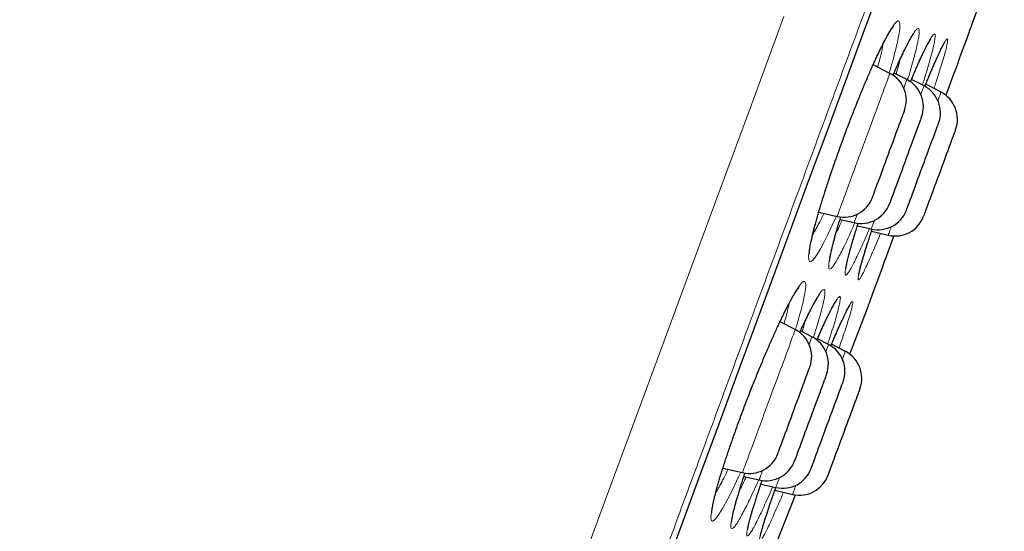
# Model space of a CAD drawing. Header units: millimetres. Extents: x 8 to 976, y 12 to 967.
# Tile 345 of 351: x 700.46 to 716.72, y 805.98 to 814.44. Entities that reach past the tile are written whole.
import ezdxf

# ---------------------------------------------------------------- set-up
doc = ezdxf.new("R2010")
doc.units = ezdxf.units.MM

msp = doc.modelspace()

# ---------------------------------------------------------------- linework, layer by layer
at = {"color": 7, "linetype": 'Continuous', "lineweight": 30}
for p, q in [((716.189, 814.35), (716.474, 815.146)), ((714.834, 813.55), (714.557, 813.693)), ((715.115, 813.447), (714.903, 813.556)), ((715.397, 813.343), (715.19, 813.449)), ((715.678, 813.239), (715.425, 813.369)), ((713.658, 811.258), (713.962, 811.186)), ((714.01, 811.137), (714.243, 811.083)), ((714.298, 811.032), (714.525, 810.979)), ((714.529, 810.94), (714.806, 810.875)), ((714.172, 808.908), (714.472, 809.698)), ((713.271, 809.315), (713.019, 809.445)), ((713.546, 809.194), (713.357, 809.292)), ((713.82, 809.069), (713.637, 809.164)), ((714.098, 808.955), (713.869, 809.073)), ((712.076, 807.027), (712.399, 806.951)), ((712.423, 806.889), (712.674, 806.83)), ((712.704, 806.762), (712.948, 806.705)), ((712.933, 806.66), (713.226, 806.591))]:
    msp.add_line(p, q, dxfattribs=at)
at = {"color": 252, "linetype": 'Continuous', "lineweight": 0, "flags": 128}
for points in [[(711.13, 805.37), (711.421, 806.16), (711.714, 806.954), (712.009, 807.752), (712.304, 808.553), (712.601, 809.358), (712.899, 810.164), (713.197, 810.972), (713.495, 811.781), (713.794, 812.591), (714.093, 813.401), (714.391, 814.21), (714.689, 815.018)], [(705.201, 793.124), (705.631, 794.287), (706.073, 795.487), (706.52, 796.698), (706.978, 797.94), (707.447, 799.21), (707.925, 800.506), (708.42, 801.85), (708.924, 803.215), (709.435, 804.599), (709.951, 806), (710.473, 807.414), (710.989, 808.814), (711.509, 810.221), (712.03, 811.634), (712.552, 813.049), (713.083, 814.49)], [(715.759, 813.187), (715.789, 813.268), (715.828, 813.371), (715.864, 813.471), (715.9, 813.567), (715.933, 813.658), (715.965, 813.745), (715.995, 813.826), (716.024, 813.903), (716.05, 813.973), (716.074, 814.039), (716.096, 814.098), (716.115, 814.152), (716.133, 814.199), (716.148, 814.24), (716.161, 814.275), (716.171, 814.303), (716.179, 814.325), (716.185, 814.34), (716.188, 814.349), (716.189, 814.35)], [(713.949, 811.189), (713.881, 811.039), (713.809, 810.888), (713.748, 810.765), (713.691, 810.66), (713.637, 810.567), (713.59, 810.498), (713.552, 810.453), (713.523, 810.434), (713.503, 810.44), (713.492, 810.471), (713.491, 810.527), (713.499, 810.608), (713.517, 810.711), (713.544, 810.835), (713.58, 810.981), (713.624, 811.143), (713.676, 811.323), (713.736, 811.516), (713.801, 811.721), (713.873, 811.934), (713.949, 812.154), (714.028, 812.377), (714.111, 812.6), (714.195, 812.822), (714.28, 813.038), (714.364, 813.246), (714.446, 813.444), (714.526, 813.629), (714.587, 813.763), (714.644, 813.887), (714.699, 814), (714.75, 814.101), (714.75, 814.101)], [(714.398, 812.368), (714.431, 812.458), (714.463, 812.547), (714.496, 812.635), (714.528, 812.721), (714.559, 812.805), (714.589, 812.887), (714.618, 812.966), (714.646, 813.041), (714.672, 813.113), (714.697, 813.18), (714.72, 813.243), (714.741, 813.301), (714.761, 813.353), (714.778, 813.399), (714.793, 813.44), (714.806, 813.475), (714.816, 813.503), (714.824, 813.525), (714.83, 813.54), (714.833, 813.549), (714.834, 813.55)], [(715.115, 813.447), (715.115, 813.446), (715.113, 813.441), (715.109, 813.43), (715.102, 813.411), (715.093, 813.386), (715.081, 813.355), (715.067, 813.317), (715.063, 813.306)], [(715.345, 813.202), (715.356, 813.233), (715.369, 813.267), (715.379, 813.296), (715.387, 813.317), (715.393, 813.332), (715.396, 813.341), (715.397, 813.343)], [(715.678, 813.239), (715.678, 813.239), (715.676, 813.234), (715.672, 813.222), (715.665, 813.203), (715.656, 813.178), (715.644, 813.147), (715.63, 813.109), (715.626, 813.098)], [(713.962, 811.186), (713.962, 811.188), (713.965, 811.197), (713.971, 811.212), (713.979, 811.234), (713.989, 811.262), (714.002, 811.297), (714.017, 811.337), (714.035, 811.384), (714.054, 811.436), (714.075, 811.494), (714.098, 811.557), (714.123, 811.624), (714.149, 811.696), (714.177, 811.771), (714.206, 811.85), (714.237, 811.932), (714.268, 812.016), (714.299, 812.102), (714.332, 812.19), (714.365, 812.279), (714.398, 812.368)], [(714.295, 811.224), (714.291, 811.212), (714.277, 811.175), (714.265, 811.143), (714.256, 811.118), (714.249, 811.1), (714.245, 811.088), (714.243, 811.083), (714.243, 811.083)], [(714.525, 810.979), (714.525, 810.981), (714.528, 810.989), (714.534, 811.004), (714.542, 811.026), (714.552, 811.054), (714.565, 811.089), (714.577, 811.12)], [(714.858, 811.016), (714.854, 811.005), (714.84, 810.967), (714.828, 810.936), (714.819, 810.91), (714.812, 810.892), (714.808, 810.88), (714.806, 810.875), (714.806, 810.875)], [(714.472, 809.698), (714.473, 809.7), (714.476, 809.708), (714.482, 809.723), (714.49, 809.745), (714.5, 809.773), (714.513, 809.808), (714.528, 809.849), (714.546, 809.897), (714.566, 809.95), (714.587, 810.01), (714.612, 810.075), (714.638, 810.146), (714.666, 810.222), (714.696, 810.304), (714.728, 810.39), (714.762, 810.482), (714.797, 810.577), (714.834, 810.677), (714.872, 810.781), (714.902, 810.862)], [(712.369, 806.958), (712.339, 806.891), (712.261, 806.726), (712.188, 806.578), (712.126, 806.459), (712.069, 806.358), (712.015, 806.27), (711.969, 806.205), (711.932, 806.165), (711.904, 806.151), (711.886, 806.161), (711.877, 806.196), (711.879, 806.256), (711.891, 806.34), (711.912, 806.447), (711.943, 806.574), (711.982, 806.722), (712.031, 806.887), (712.087, 807.068), (712.151, 807.262), (712.221, 807.468), (712.296, 807.681), (712.377, 807.9), (712.46, 808.122), (712.546, 808.343), (712.634, 808.563), (712.722, 808.777), (712.809, 808.982), (712.894, 809.177), (712.976, 809.358), (713.038, 809.49), (713.097, 809.611), (713.153, 809.721), (713.204, 809.819), (713.204, 809.819)], [(712.759, 807.927), (712.792, 808.016), (712.825, 808.105), (712.858, 808.195), (712.891, 808.284), (712.923, 808.372), (712.955, 808.459), (712.987, 808.544), (713.017, 808.627), (713.047, 808.706), (713.075, 808.783), (713.102, 808.856), (713.127, 808.924), (713.151, 808.988), (713.173, 809.048), (713.193, 809.102), (713.21, 809.15), (713.226, 809.193), (713.24, 809.229), (713.251, 809.259), (713.26, 809.283), (713.266, 809.3), (713.27, 809.311), (713.271, 809.315), (713.271, 809.315)], [(713.776, 808.949), (713.787, 808.978), (713.798, 809.01), (713.807, 809.034), (713.814, 809.053), (713.818, 809.064), (713.82, 809.069), (713.82, 809.069)], [(714.098, 808.955), (714.097, 808.953), (714.094, 808.943), (714.088, 808.928), (714.079, 808.905), (714.069, 808.876), (714.056, 808.841), (714.05, 808.824)], [(712.399, 806.951), (712.399, 806.951), (712.402, 806.958), (712.406, 806.971), (712.414, 806.991), (712.423, 807.017), (712.436, 807.05), (712.45, 807.088), (712.466, 807.133), (712.485, 807.184), (712.506, 807.24), (712.528, 807.301), (712.553, 807.367), (712.579, 807.437), (712.606, 807.512), (712.635, 807.59), (712.665, 807.671), (712.695, 807.754), (712.727, 807.84), (712.759, 807.927)], [(712.732, 806.988), (712.726, 806.97), (712.711, 806.931), (712.699, 806.898), (712.689, 806.871), (712.682, 806.851), (712.677, 806.838), (712.675, 806.831), (712.674, 806.83)], [(712.948, 806.705), (712.948, 806.705), (712.95, 806.711), (712.955, 806.723), (712.961, 806.742), (712.971, 806.767), (712.982, 806.799), (712.997, 806.837), (713.008, 806.867)], [(713.281, 806.742), (713.28, 806.737), (713.265, 806.697), (713.252, 806.663), (713.242, 806.636), (713.234, 806.615), (713.229, 806.6), (713.226, 806.592), (713.226, 806.591)]]:
    msp.add_lwpolyline(points, dxfattribs=at)
at = {"color": 7, "linetype": 'Continuous', "lineweight": 30, "flags": 128}
for points in [[(711.133, 805.374), (711.424, 806.163), (711.717, 806.957), (712.011, 807.755), (712.306, 808.556), (712.603, 809.359), (712.9, 810.165), (713.198, 810.973), (713.496, 811.782), (713.795, 812.591), (714.094, 813.4), (714.392, 814.209), (714.69, 815.016)], [(715.759, 813.187), (715.772, 813.222), (715.811, 813.328), (715.849, 813.43), (715.885, 813.528), (715.92, 813.621), (715.953, 813.71), (715.984, 813.794), (716.013, 813.873), (716.04, 813.946), (716.065, 814.014), (716.088, 814.076), (716.108, 814.132), (716.126, 814.182), (716.142, 814.225), (716.156, 814.262), (716.167, 814.292), (716.176, 814.316), (716.182, 814.333), (716.186, 814.343), (716.187, 814.347)], [(714.81, 812.216), (714.835, 812.286), (714.86, 812.354), (714.885, 812.421), (714.909, 812.487), (714.932, 812.549), (714.954, 812.609), (714.975, 812.665), (714.994, 812.717), (715.012, 812.764), (715.027, 812.806), (715.041, 812.843), (715.052, 812.873), (715.061, 812.898), (715.068, 812.916), (715.072, 812.928), (715.074, 812.933), (715.074, 812.933)], [(715.355, 812.829), (715.355, 812.827), (715.352, 812.819), (715.346, 812.804), (715.338, 812.783), (715.328, 812.755), (715.316, 812.721), (715.301, 812.682), (715.285, 812.637), (715.266, 812.588), (715.246, 812.534), (715.225, 812.476), (715.202, 812.415), (715.179, 812.35), (715.154, 812.284), (715.129, 812.216), (715.104, 812.147), (715.078, 812.078), (715.053, 812.009), (715.028, 811.941), (715.003, 811.875), (714.98, 811.811), (714.957, 811.749), (714.936, 811.692), (714.916, 811.638), (714.898, 811.588), (714.881, 811.543), (714.867, 811.504), (714.854, 811.47), (714.844, 811.443), (714.836, 811.421), (714.831, 811.406), (714.827, 811.398), (714.827, 811.396)], [(715.372, 812.009), (715.398, 812.078), (715.423, 812.146), (715.448, 812.214), (715.472, 812.279), (715.495, 812.342), (715.517, 812.401), (715.538, 812.457), (715.557, 812.509), (715.575, 812.556), (715.59, 812.598), (715.603, 812.635), (715.615, 812.666), (715.624, 812.69), (715.631, 812.708), (715.635, 812.72), (715.637, 812.725), (715.637, 812.725)], [(715.918, 812.621), (715.918, 812.62), (715.914, 812.611), (715.909, 812.596), (715.901, 812.575), (715.891, 812.547), (715.878, 812.514), (715.864, 812.474), (715.848, 812.43), (715.829, 812.38), (715.809, 812.326), (715.788, 812.268), (715.765, 812.207), (715.742, 812.143), (715.717, 812.076), (715.692, 812.008), (715.667, 811.94), (715.641, 811.87), (715.616, 811.801), (715.591, 811.734), (715.566, 811.667), (715.543, 811.603), (715.52, 811.542), (715.499, 811.484), (715.479, 811.43), (715.46, 811.38), (715.444, 811.336), (715.429, 811.296), (715.417, 811.263), (715.407, 811.235), (715.399, 811.214), (715.393, 811.199), (715.39, 811.19), (715.39, 811.189)], [(714.545, 811.5), (714.545, 811.5), (714.547, 811.505), (714.552, 811.517), (714.558, 811.535), (714.567, 811.56), (714.579, 811.59), (714.592, 811.627), (714.608, 811.669), (714.625, 811.716), (714.644, 811.768), (714.665, 811.824), (714.687, 811.884), (714.71, 811.946), (714.734, 812.012), (714.759, 812.079), (714.784, 812.147), (714.81, 812.216)], [(715.108, 811.292), (715.108, 811.293), (715.11, 811.298), (715.114, 811.309), (715.121, 811.327), (715.13, 811.352), (715.142, 811.383), (715.155, 811.419), (715.17, 811.461), (715.188, 811.508), (715.207, 811.56), (715.228, 811.616), (715.25, 811.676), (715.273, 811.739), (715.297, 811.804), (715.322, 811.871), (715.347, 811.94), (715.372, 812.009)], [(714.474, 809.702), (714.475, 809.705), (714.479, 809.716), (714.485, 809.733), (714.494, 809.756), (714.505, 809.787), (714.519, 809.823), (714.535, 809.867), (714.553, 809.917), (714.574, 809.972), (714.597, 810.034), (714.622, 810.102), (714.649, 810.175), (714.678, 810.254), (714.709, 810.338), (714.741, 810.427), (714.776, 810.521), (714.812, 810.619), (714.85, 810.721), (714.889, 810.827), (714.902, 810.862)], [(713.201, 807.856), (713.226, 807.925), (713.252, 807.994), (713.277, 808.063), (713.303, 808.131), (713.327, 808.198), (713.351, 808.263), (713.374, 808.325), (713.396, 808.384), (713.416, 808.44), (713.435, 808.491), (713.452, 808.537), (713.467, 808.578), (713.48, 808.613), (713.491, 808.643), (713.5, 808.666), (713.506, 808.683), (713.51, 808.693), (713.511, 808.697), (713.511, 808.697)], [(713.787, 808.577), (713.786, 808.574), (713.782, 808.564), (713.776, 808.548), (713.768, 808.526), (713.757, 808.497), (713.745, 808.463), (713.73, 808.422), (713.713, 808.377), (713.694, 808.327), (713.674, 808.272), (713.653, 808.213), (713.63, 808.152), (713.606, 808.087), (713.581, 808.021), (713.556, 807.952), (713.531, 807.883), (713.505, 807.814), (713.48, 807.745), (713.455, 807.678), (713.431, 807.612), (713.407, 807.548), (713.385, 807.487), (713.364, 807.43), (713.344, 807.377), (713.326, 807.328), (713.31, 807.284), (713.296, 807.246), (713.284, 807.213), (713.274, 807.186), (713.266, 807.166), (713.261, 807.152), (713.258, 807.145), (713.258, 807.144)], [(713.728, 807.55), (713.753, 807.617), (713.778, 807.686), (713.803, 807.755), (713.829, 807.824), (713.854, 807.893), (713.879, 807.959), (713.902, 808.024), (713.925, 808.086), (713.947, 808.144), (713.967, 808.199), (713.986, 808.25), (714.003, 808.296), (714.018, 808.336), (714.03, 808.371), (714.041, 808.4), (714.05, 808.422), (714.056, 808.439), (714.059, 808.448), (714.06, 808.452)], [(714.338, 808.338), (714.338, 808.337), (714.336, 808.331), (714.331, 808.319), (714.324, 808.3), (714.315, 808.275), (714.303, 808.244), (714.29, 808.206), (714.274, 808.164), (714.256, 808.116), (714.237, 808.064), (714.216, 808.007), (714.194, 807.947), (714.171, 807.884), (714.147, 807.819), (714.122, 807.751), (714.096, 807.683), (714.071, 807.613), (714.045, 807.544), (714.02, 807.476), (713.995, 807.409), (713.971, 807.344), (713.948, 807.281), (713.926, 807.222), (713.906, 807.167), (713.887, 807.115), (713.87, 807.069), (713.855, 807.027), (713.841, 806.991), (713.83, 806.961), (713.821, 806.937), (713.815, 806.92), (713.811, 806.909), (713.809, 806.905), (713.809, 806.905)], [(712.983, 807.264), (712.983, 807.265), (712.985, 807.271), (712.99, 807.284), (712.997, 807.304), (713.007, 807.329), (713.018, 807.361), (713.032, 807.399), (713.048, 807.442), (713.066, 807.49), (713.085, 807.543), (713.106, 807.599), (713.129, 807.66), (713.152, 807.723), (713.176, 807.789), (713.201, 807.856)], [(713.532, 807.019), (713.532, 807.02), (713.535, 807.027), (713.54, 807.04), (713.547, 807.06), (713.557, 807.087), (713.569, 807.119), (713.583, 807.157), (713.599, 807.201), (713.617, 807.249), (713.636, 807.302), (713.657, 807.36), (713.68, 807.42), (713.703, 807.484), (713.728, 807.55)], [(712.722, 805.181), (712.884, 805.59), (713.274, 806.582)]]:
    msp.add_lwpolyline(points, dxfattribs=at)
at = {"color": 7, "linetype": 'Continuous', "lineweight": 30}
for centre, start, end in [((715.718, 814.52), 339.7512, 340.2248), ((714.605, 813.106), 339.7512, 62.7512), ((714.886, 813.002), 339.7512, 62.7512), ((715.168, 812.898), 339.7512, 62.7512), ((715.449, 812.794), 339.7512, 62.7512), ((714.076, 811.673), 256.7512, 339.7512), ((714.358, 811.569), 256.7512, 339.7512), ((714.639, 811.465), 256.7512, 339.7512), ((714.921, 811.362), 256.7512, 339.7512), ((714.005, 809.875), 339.2777, 339.7512), ((713.042, 808.87), 339.7512, 62.7512), ((713.318, 808.75), 339.7512, 62.7512), ((713.591, 808.625), 339.7512, 62.7512), ((713.869, 808.511), 339.7512, 62.7512), ((712.514, 807.437), 256.7512, 339.7512), ((712.789, 807.317), 256.7512, 339.7512), ((713.063, 807.192), 256.7512, 339.7512), ((713.34, 807.078), 256.7512, 339.7512)]:
    msp.add_arc(centre, 0.5, start, end, dxfattribs=at)
at = {"color": 252, "linetype": 'Continuous', "lineweight": 0}
msp.add_arc((642.137, 835.469), 76.09, 339.69913, 339.79901, dxfattribs=at)
for points, knots in [([(700.908, 853.015), (700.905, 853.01), (700.901, 852.998), (700.866, 852.903), (700.811, 852.753), (700.732, 852.541), (700.633, 852.271), (700.512, 851.944), (700.372, 851.563), (700.211, 851.126), (700.028, 850.631), (699.824, 850.078), (699.598, 849.467), (699.353, 848.801), (699.088, 848.083), (698.806, 847.319), (698.508, 846.51), (698.194, 845.66), (697.864, 844.764), (697.516, 843.82), (697.15, 842.828), (696.766, 841.789), (696.369, 840.711), (695.957, 839.596), (695.536, 838.454), (695.105, 837.286), (694.666, 836.096), (694.217, 834.879), (693.756, 833.629), (693.284, 832.349), (692.801, 831.041), (692.312, 829.715), (691.817, 828.373), (691.32, 827.026), (690.822, 825.676), (690.325, 824.328), (689.825, 822.974), (689.322, 821.609), (688.816, 820.237), (688.307, 818.858), (687.801, 817.485), (687.297, 816.12), (686.801, 814.774), (686.312, 813.449), (685.831, 812.147), (685.358, 810.863), (684.888, 809.591), (684.425, 808.334), (683.968, 807.096), (683.521, 805.885), (683.086, 804.705), (682.665, 803.565), (682.26, 802.465), (681.87, 801.408), (681.494, 800.389), (681.13, 799.403), (680.78, 798.454), (680.444, 797.544), (680.126, 796.68), (679.825, 795.865), (679.544, 795.104), (679.284, 794.397), (679.043, 793.746), (678.822, 793.147), (678.62, 792.597), (678.436, 792.1), (678.273, 791.657), (678.131, 791.271), (678.01, 790.945), (677.912, 790.679), (677.836, 790.473), (677.782, 790.327), (677.75, 790.239), (677.743, 790.22), (677.743, 790.22), (677.743, 790.22)], [0, 0, 0, 0, 0.014, 0.028, 0.0419999, 0.0559999, 0.0699998, 0.0837499, 0.0974999, 0.1112499, 0.1249999, 0.1389999, 0.1529999, 0.1669998, 0.1809998, 0.1949997, 0.2087498, 0.2224998, 0.2362498, 0.2499999, 0.2639998, 0.2779998, 0.2919997, 0.3059997, 0.3199996, 0.3337496, 0.3474997, 0.3612497, 0.3749997, 0.3889997, 0.4029997, 0.4169997, 0.4309996, 0.4449996, 0.4587496, 0.4724996, 0.4862496, 0.4999997, 0.5139997, 0.5279995, 0.5419995, 0.5559995, 0.5699995, 0.5837495, 0.5974995, 0.6112495, 0.6249995, 0.6389995, 0.6529995, 0.6669995, 0.6809995, 0.6949994, 0.7087493, 0.7224994, 0.7362494, 0.7499994, 0.7639994, 0.7779994, 0.7919994, 0.8059993, 0.8199993, 0.8337493, 0.8474993, 0.8612494, 0.8749993, 0.8889993, 0.9029993, 0.9169993, 0.9309992, 0.9449992, 0.9587492, 0.9724992, 0.9862492, 0.9999993, 1, 1, 1, 1]), ([(725.422, 844.404), (725.42, 844.398), (725.415, 844.386), (725.38, 844.291), (725.324, 844.138), (725.245, 843.923), (725.144, 843.65), (725.022, 843.32), (724.88, 842.934), (724.717, 842.492), (724.532, 841.991), (724.325, 841.431), (724.097, 840.812), (723.849, 840.139), (723.581, 839.412), (723.295, 838.638), (722.993, 837.82), (722.676, 836.959), (722.341, 836.053), (721.989, 835.098), (721.619, 834.094), (721.231, 833.042), (720.828, 831.951), (720.412, 830.823), (719.985, 829.666), (719.549, 828.484), (719.105, 827.279), (718.65, 826.048), (718.184, 824.783), (717.706, 823.488), (717.218, 822.164), (716.722, 820.821), (716.221, 819.463), (715.718, 818.1), (715.215, 816.734), (714.711, 815.369), (714.206, 813.999), (713.696, 812.618), (713.184, 811.228), (712.669, 809.833), (712.157, 808.444), (711.647, 807.062), (711.144, 805.7), (710.649, 804.359), (710.163, 803.041), (709.684, 801.741), (709.209, 800.454), (708.74, 799.182), (708.277, 797.928), (707.825, 796.703), (707.385, 795.509), (706.959, 794.355), (706.549, 793.242), (706.154, 792.172), (705.773, 791.14), (705.405, 790.143), (705.051, 789.182), (704.711, 788.261), (704.389, 787.387), (704.084, 786.561), (703.8, 785.791), (703.536, 785.076), (703.293, 784.417), (703.069, 783.811), (702.864, 783.255), (702.679, 782.751), (702.513, 782.303), (702.369, 781.913), (702.247, 781.582), (702.148, 781.313), (702.071, 781.105), (702.017, 780.958), (701.983, 780.865), (701.979, 780.854), (701.977, 780.848)], [0, 0, 0, 0, 0.014, 0.028, 0.042, 0.056, 0.0699999, 0.08375, 0.0975, 0.11125, 0.125, 0.139, 0.153, 0.167, 0.1809999, 0.1949999, 0.2087499, 0.2225, 0.23625, 0.25, 0.264, 0.278, 0.292, 0.306, 0.3199999, 0.33375, 0.3475, 0.36125, 0.375, 0.389, 0.4029999, 0.4169999, 0.4309999, 0.4449999, 0.4587499, 0.4725, 0.48625, 0.5, 0.5139999, 0.5279999, 0.542, 0.556, 0.5699999, 0.5837499, 0.5974999, 0.61125, 0.625, 0.639, 0.653, 0.6669999, 0.6809999, 0.6949999, 0.7087499, 0.7225, 0.73625, 0.75, 0.764, 0.778, 0.7919999, 0.8059999, 0.8199999, 0.8337499, 0.8475, 0.8612499, 0.875, 0.889, 0.903, 0.9169999, 0.9309999, 0.9449999, 0.9587499, 0.9724999, 0.98625, 1, 1, 1, 1]), ([(714.75, 814.101), (714.77, 814.138), (714.809, 814.211), (714.86, 814.296), (714.904, 814.361), (714.941, 814.403), (714.97, 814.42), (714.99, 814.412), (715, 814.379), (715, 814.321), (714.991, 814.24), (714.973, 814.135), (714.945, 814.009), (714.908, 813.862), (714.867, 813.711), (714.836, 813.603), (714.822, 813.557)], [0, 0, 0, 0, 0.07023, 0.140665, 0.210896, 0.28412, 0.357577, 0.430802, 0.503964, 0.577359, 0.650524, 0.723843, 0.797397, 0.870716, 0.943754, 1, 1, 1, 1]), ([(715.085, 813.957), (715.104, 813.995), (715.142, 814.071), (715.191, 814.16), (715.234, 814.229), (715.269, 814.275), (715.295, 814.296), (715.313, 814.293), (715.32, 814.263), (715.319, 814.21), (715.308, 814.132), (715.288, 814.031), (715.258, 813.908), (715.22, 813.765), (715.176, 813.61), (715.141, 813.495), (715.125, 813.441)], [0, 0, 0, 0, 0.069924, 0.140054, 0.209978, 0.28243, 0.355114, 0.427567, 0.499944, 0.572552, 0.644932, 0.71747, 0.790239, 0.862776, 0.93505, 1, 1, 1, 1]), ([(715.351, 813.82), (715.362, 813.843), (715.383, 813.889), (715.421, 813.967), (715.463, 814.049), (715.504, 814.123), (715.537, 814.173), (715.561, 814.198), (715.576, 814.198), (715.582, 814.173), (715.579, 814.123), (715.566, 814.048), (715.543, 813.951), (715.512, 813.831), (715.472, 813.69), (715.425, 813.533), (715.388, 813.415), (715.369, 813.357)], [0, 0, 0, 0, 0.037976, 0.075956, 0.146938, 0.218146, 0.289123, 0.360193, 0.431483, 0.502546, 0.573825, 0.645329, 0.716604, 0.787766, 0.859154, 0.930311, 1, 1, 1, 1]), ([(715.562, 813.695), (715.572, 813.719), (715.594, 813.768), (715.631, 813.852), (715.673, 813.941), (715.713, 814.023), (715.746, 814.082), (715.77, 814.115), (715.784, 814.124), (715.79, 814.108), (715.785, 814.065), (715.772, 813.999), (715.75, 813.91), (715.718, 813.797), (715.678, 813.663), (715.63, 813.51), (715.59, 813.387), (715.565, 813.312), (715.561, 813.299)], [0, 0, 0, 0, 0.038057, 0.076112, 0.145879, 0.215866, 0.285627, 0.35546, 0.425512, 0.495339, 0.565372, 0.63563, 0.70566, 0.775589, 0.845742, 0.915669, 0.985564, 1, 1, 1, 1]), ([(714.633, 813.654), (714.645, 813.7), (714.671, 813.796), (714.701, 813.922), (714.719, 814.008), (714.725, 814.043), (714.725, 814.047)], [0, 0, 0, 0, 0.297107, 0.62816, 0.960293, 1, 1, 1, 1]), ([(714.884, 813.516), (714.898, 813.549), (714.932, 813.628), (714.983, 813.741), (715.036, 813.857), (715.069, 813.924), (715.085, 813.957)], [0, 0, 0, 0, 0.192919, 0.462291, 0.731657, 1, 1, 1, 1]), ([(714.937, 813.538), (714.938, 813.54), (714.954, 813.595), (714.977, 813.678), (714.995, 813.75), (715.003, 813.78)], [0, 0, 0, 0, 0.0165057, 0.5923154, 1, 1, 1, 1]), ([(715.172, 813.408), (715.189, 813.45), (715.231, 813.549), (715.291, 813.688), (715.331, 813.776), (715.351, 813.82)], [0, 0, 0, 0, 0.266513, 0.633255, 1, 1, 1, 1]), ([(715.411, 813.334), (715.419, 813.355), (715.451, 813.434), (715.502, 813.557), (715.542, 813.649), (715.562, 813.695)], [0, 0, 0, 0, 0.152608, 0.576316, 1, 1, 1, 1]), ([(713.557, 810.88), (713.56, 810.884), (713.578, 810.914), (713.617, 810.986), (713.676, 811.1), (713.718, 811.185), (713.742, 811.237), (713.742, 811.238)], [0, 0, 0, 0, 0.053203, 0.358648, 0.664097, 0.993891, 1, 1, 1, 1]), ([(714.254, 811.082), (714.234, 811.036), (714.189, 810.932), (714.126, 810.793), (714.064, 810.663), (714.008, 810.552), (713.957, 810.458), (713.913, 810.385), (713.876, 810.336), (713.849, 810.313), (713.831, 810.315), (713.823, 810.342), (713.824, 810.394), (713.834, 810.471), (713.853, 810.57), (713.882, 810.692), (713.92, 810.834), (713.966, 810.995), (714.001, 811.112), (714.021, 811.177), (714.022, 811.179)], [0, 0, 0, 0, 0.047469, 0.10717, 0.162498, 0.217827, 0.277986, 0.338334, 0.398486, 0.458367, 0.518437, 0.578314, 0.638359, 0.698594, 0.758637, 0.818457, 0.878465, 0.938284, 0.998143, 1, 1, 1, 1]), ([(713.941, 810.901), (713.957, 810.933), (713.99, 811.002), (714.028, 811.085), (714.048, 811.128)], [0, 0, 0, 0, 0.472332, 1, 1, 1, 1]), ([(714.494, 810.986), (714.48, 810.951), (714.442, 810.86), (714.383, 810.726), (714.321, 810.588), (714.264, 810.467), (714.214, 810.368), (714.172, 810.293), (714.139, 810.242), (714.114, 810.215), (714.098, 810.214), (714.092, 810.238), (714.095, 810.286), (714.108, 810.359), (714.129, 810.455), (714.16, 810.574), (714.199, 810.713), (714.247, 810.872), (714.285, 810.994), (714.308, 811.066), (714.311, 811.075)], [0, 0, 0, 0, 0.035799, 0.092302, 0.152126, 0.212143, 0.27197, 0.331778, 0.391777, 0.451587, 0.511541, 0.571685, 0.631639, 0.691544, 0.75164, 0.811546, 0.871516, 0.931674, 0.991644, 1, 1, 1, 1]), ([(714.678, 810.905), (714.672, 810.89), (714.643, 810.818), (714.593, 810.7), (714.531, 810.555), (714.475, 810.427), (714.426, 810.321), (714.385, 810.238), (714.352, 810.178), (714.327, 810.143), (714.312, 810.133), (714.306, 810.148), (714.31, 810.188), (714.323, 810.253), (714.345, 810.342), (714.376, 810.452), (714.415, 810.585), (714.463, 810.737), (714.505, 810.869), (714.534, 810.954), (714.541, 810.978)], [0, 0, 0, 0, 0.014882, 0.071829, 0.132075, 0.192515, 0.252765, 0.312994, 0.373415, 0.433644, 0.493987, 0.554522, 0.614865, 0.675206, 0.735741, 0.796082, 0.856471, 0.917054, 0.977443, 1, 1, 1, 1]), ([(713.204, 809.819), (713.224, 809.854), (713.263, 809.924), (713.314, 810.004), (713.357, 810.065), (713.393, 810.102), (713.42, 810.115), (713.438, 810.103), (713.446, 810.065), (713.443, 810.004), (713.431, 809.919), (713.409, 809.81), (713.378, 809.681), (713.337, 809.531), (713.301, 809.408), (713.277, 809.33), (713.271, 809.313)], [0, 0, 0, 0, 0.072775, 0.145763, 0.218541, 0.294595, 0.370893, 0.446949, 0.522903, 0.599101, 0.675059, 0.751139, 0.827463, 0.903543, 0.979307, 1, 1, 1, 1]), ([(713.537, 809.669), (713.556, 809.705), (713.594, 809.779), (713.642, 809.862), (713.684, 809.926), (713.718, 809.967), (713.743, 809.984), (713.758, 809.975), (713.763, 809.941), (713.759, 809.883), (713.744, 809.802), (713.72, 809.697), (713.687, 809.571), (713.645, 809.424), (713.605, 809.293), (713.577, 809.207), (713.568, 809.181)], [0, 0, 0, 0, 0.072222, 0.144655, 0.216879, 0.291915, 0.36719, 0.442226, 0.517153, 0.592319, 0.667247, 0.742308, 0.817607, 0.892667, 0.967434, 1, 1, 1, 1]), ([(713.084, 809.411), (713.089, 809.429), (713.109, 809.497), (713.135, 809.6), (713.158, 809.693), (713.165, 809.734), (713.167, 809.743)], [0, 0, 0, 0, 0.131402, 0.512051, 0.893916, 1, 1, 1, 1]), ([(713.795, 809.511), (713.805, 809.532), (713.826, 809.575), (713.863, 809.65), (713.905, 809.728), (713.946, 809.798), (713.978, 809.844), (714, 809.865), (714.013, 809.861), (714.017, 809.832), (714.01, 809.778), (713.994, 809.7), (713.969, 809.6), (713.934, 809.477), (713.89, 809.334), (713.847, 809.2), (713.816, 809.108), (713.806, 809.077)], [0, 0, 0, 0, 0.0385762, 0.0771509, 0.1506068, 0.2242911, 0.2977401, 0.3712682, 0.4450261, 0.5185475, 0.5922641, 0.6662131, 0.7399275, 0.8134916, 0.8872909, 0.9608531, 1, 1, 1, 1]), ([(714.005, 809.386), (714.016, 809.409), (714.037, 809.455), (714.074, 809.535), (714.115, 809.619), (714.154, 809.695), (714.185, 809.748), (714.206, 809.775), (714.218, 809.778), (714.221, 809.756), (714.213, 809.709), (714.196, 809.637), (714.169, 809.543), (714.133, 809.426), (714.089, 809.288), (714.042, 809.149), (714.008, 809.05), (713.993, 809.009)], [0, 0, 0, 0, 0.038943, 0.077886, 0.150317, 0.222979, 0.295405, 0.367892, 0.440606, 0.513087, 0.585757, 0.658658, 0.731326, 0.803863, 0.876633, 0.949169, 1, 1, 1, 1]), ([(713.344, 809.265), (713.355, 809.289), (713.385, 809.357), (713.433, 809.459), (713.488, 809.572), (713.52, 809.637), (713.537, 809.669)], [0, 0, 0, 0, 0.149431, 0.43331, 0.717206, 1, 1, 1, 1]), ([(713.383, 809.278), (713.391, 809.304), (713.411, 809.371), (713.427, 809.427), (713.436, 809.461)], [0, 0, 0, 0, 0.388158, 1, 1, 1, 1]), ([(713.626, 809.14), (713.638, 809.169), (713.676, 809.255), (713.733, 809.381), (713.774, 809.467), (713.795, 809.511)], [0, 0, 0, 0, 0.204729, 0.602372, 1, 1, 1, 1]), ([(713.857, 809.045), (713.864, 809.061), (713.895, 809.135), (713.946, 809.252), (713.986, 809.341), (714.005, 809.386)], [0, 0, 0, 0, 0.127833, 0.56393, 1, 1, 1, 1]), ([(711.956, 806.615), (711.969, 806.638), (712, 806.691), (712.056, 806.795), (712.111, 806.902), (712.148, 806.98), (712.161, 807.006)], [0, 0, 0, 0, 0.2296228, 0.5197788, 0.8328374, 1, 1, 1, 1]), ([(712.667, 806.832), (712.66, 806.818), (712.627, 806.742), (712.571, 806.619), (712.501, 806.472), (712.439, 806.347), (712.382, 806.239), (712.332, 806.151), (712.288, 806.082), (712.253, 806.039), (712.228, 806.021), (712.212, 806.027), (712.205, 806.059), (712.209, 806.116), (712.223, 806.196), (712.246, 806.299), (712.279, 806.424), (712.321, 806.569), (712.371, 806.732), (712.411, 806.859), (712.437, 806.935), (712.441, 806.946)], [0, 0, 0, 0, 0.013517, 0.071401, 0.129101, 0.182607, 0.236111, 0.294247, 0.352566, 0.410695, 0.468558, 0.526603, 0.584464, 0.642458, 0.700638, 0.758633, 0.816386, 0.874324, 0.932077, 0.989861, 1, 1, 1, 1]), ([(712.345, 806.645), (712.352, 806.658), (712.379, 806.711), (712.418, 806.79), (712.451, 806.861), (712.46, 806.881)], [0, 0, 0, 0, 0.2015739, 0.7749283, 1, 1, 1, 1]), ([(712.898, 806.717), (712.896, 806.711), (712.869, 806.648), (712.82, 806.538), (712.752, 806.387), (712.689, 806.253), (712.632, 806.137), (712.582, 806.042), (712.541, 805.971), (712.508, 805.924), (712.485, 805.901), (712.471, 805.904), (712.467, 805.932), (712.473, 805.984), (712.489, 806.06), (712.514, 806.16), (712.548, 806.281), (712.591, 806.422), (712.643, 806.583), (712.688, 806.718), (712.717, 806.803), (712.725, 806.825)], [0, 0, 0, 0, 0.004882, 0.059371, 0.113859, 0.17154, 0.229407, 0.28709, 0.344754, 0.402602, 0.460268, 0.518032, 0.57598, 0.633744, 0.691484, 0.749408, 0.807148, 0.864909, 0.922856, 0.980615, 1, 1, 1, 1]), ([(713.076, 806.626), (713.058, 806.583), (713.016, 806.483), (712.954, 806.341), (712.892, 806.201), (712.836, 806.079), (712.787, 805.978), (712.747, 805.9), (712.716, 805.846), (712.694, 805.817), (712.681, 805.813), (712.678, 805.834), (712.685, 805.879), (712.702, 805.949), (712.728, 806.042), (712.763, 806.157), (712.807, 806.294), (712.859, 806.449), (712.907, 806.588), (712.939, 806.678), (712.949, 806.706)], [0, 0, 0, 0, 0.043004, 0.098117, 0.156412, 0.214893, 0.273191, 0.33147, 0.389932, 0.44821, 0.50658, 0.565137, 0.623506, 0.681855, 0.740388, 0.798737, 0.857118, 0.915685, 0.974068, 1, 1, 1, 1])]:
    msp.add_open_spline(points, degree=3, knots=knots, dxfattribs=at)
at = {"color": 7, "linetype": 'Continuous', "lineweight": 30}
for points, knots in [([(713.504, 810.568), (713.504, 810.568), (713.504, 810.567), (713.503, 810.57), (713.503, 810.579), (713.504, 810.595), (713.506, 810.616), (713.51, 810.645), (713.515, 810.681), (713.523, 810.724), (713.533, 810.773), (713.545, 810.828), (713.559, 810.889), (713.575, 810.956), (713.594, 811.027), (713.614, 811.103), (713.637, 811.183), (713.661, 811.267), (713.687, 811.354), (713.714, 811.444), (713.743, 811.537), (713.774, 811.634), (713.806, 811.733), (713.841, 811.836), (713.876, 811.941), (713.913, 812.048), (713.951, 812.156), (713.989, 812.266), (714.029, 812.375), (714.069, 812.484), (714.109, 812.593), (714.149, 812.7), (714.189, 812.805), (714.23, 812.909), (714.27, 813.011), (714.31, 813.112), (714.351, 813.212), (714.391, 813.31), (714.431, 813.405), (714.471, 813.498), (714.51, 813.588), (714.548, 813.673), (714.585, 813.755), (714.62, 813.832), (714.655, 813.905), (714.687, 813.972), (714.713, 814.024), (714.733, 814.063), (714.752, 814.1), (714.775, 814.142), (714.8, 814.186), (714.822, 814.224), (714.842, 814.256), (714.859, 814.281), (714.872, 814.299), (714.88, 814.31), (714.886, 814.316), (714.887, 814.317), (714.887, 814.317)], [0, 0, 0, 0, 0.00125, 0.012649, 0.025044, 0.038856, 0.053979, 0.070255, 0.087481, 0.105458, 0.124005, 0.142971, 0.162236, 0.181703, 0.201291, 0.220941, 0.24059, 0.260194, 0.279723, 0.29912, 0.318442, 0.337989, 0.357733, 0.377645, 0.397689, 0.417826, 0.438014, 0.458204, 0.478345, 0.4984, 0.518326, 0.538101, 0.557698, 0.577104, 0.59659, 0.616245, 0.636025, 0.655914, 0.675882, 0.695904, 0.715945, 0.735958, 0.755914, 0.775771, 0.795501, 0.815067, 0.834436, 0.844169, 0.854398, 0.873304, 0.892121, 0.910771, 0.929134, 0.947038, 0.962455, 0.976768, 0.98979, 1, 1, 1, 1]), ([(714.885, 813.516), (714.897, 813.542), (714.92, 813.597), (714.955, 813.675), (714.989, 813.75), (715.021, 813.82), (715.048, 813.878), (715.069, 813.922), (715.09, 813.963), (715.112, 814.007), (715.136, 814.054), (715.159, 814.095), (715.179, 814.13), (715.196, 814.158), (715.21, 814.179), (715.219, 814.193), (715.225, 814.2), (715.228, 814.203), (715.227, 814.202), (715.227, 814.202)], [0, 0, 0, 0, 0.068967, 0.1418, 0.214225, 0.286125, 0.357384, 0.404289, 0.44174, 0.511355, 0.580763, 0.649743, 0.717901, 0.784678, 0.849258, 0.903041, 0.951877, 0.995267, 1, 1, 1, 1]), ([(715.172, 813.408), (715.183, 813.433), (715.199, 813.472), (715.221, 813.523), (715.243, 813.574), (715.27, 813.637), (715.301, 813.707), (715.331, 813.773), (715.359, 813.834), (715.386, 813.891), (715.411, 813.942), (715.433, 813.987), (715.454, 814.026), (715.472, 814.058), (715.486, 814.083), (715.497, 814.101), (715.504, 814.111), (715.508, 814.116), (715.508, 814.116), (715.508, 814.116)], [0, 0, 0, 0, 0.0640066, 0.096774, 0.133721, 0.2035699, 0.2735891, 0.343853, 0.414279, 0.4847077, 0.5549179, 0.6246496, 0.6935395, 0.7610861, 0.8265733, 0.8816476, 0.931761, 0.9760696, 1, 1, 1, 1]), ([(715.411, 813.334), (715.416, 813.346), (715.424, 813.365), (715.437, 813.397), (715.456, 813.444), (715.483, 813.51), (715.514, 813.584), (715.544, 813.653), (715.573, 813.719), (715.599, 813.779), (715.624, 813.834), (715.647, 813.884), (715.668, 813.929), (715.687, 813.967), (715.703, 813.998), (715.716, 814.022), (715.725, 814.038), (715.731, 814.047), (715.733, 814.051), (715.733, 814.05), (715.733, 814.05)], [0, 0, 0, 0, 0.030025, 0.045473, 0.082186, 0.151726, 0.221469, 0.291511, 0.36179, 0.432204, 0.502578, 0.572696, 0.642301, 0.711024, 0.77835, 0.843521, 0.897585, 0.946044, 0.987965, 1, 1, 1, 1]), ([(713.837, 810.434), (713.837, 810.434), (713.837, 810.435), (713.837, 810.442), (713.838, 810.455), (713.84, 810.474), (713.844, 810.501), (713.85, 810.534), (713.858, 810.574), (713.868, 810.621), (713.881, 810.674), (713.895, 810.733), (713.912, 810.797), (713.931, 810.867), (713.952, 810.941), (713.974, 811.019), (713.998, 811.098), (714.015, 811.153), (714.023, 811.179)], [0, 0, 0, 0, 0.031733, 0.075172, 0.124224, 0.178543, 0.237523, 0.300342, 0.36615, 0.434202, 0.503884, 0.574716, 0.646315, 0.718386, 0.790686, 0.862995, 0.935144, 1, 1, 1, 1]), ([(714.107, 810.319), (714.107, 810.319), (714.107, 810.32), (714.108, 810.327), (714.109, 810.34), (714.112, 810.359), (714.117, 810.386), (714.124, 810.419), (714.133, 810.459), (714.144, 810.506), (714.158, 810.558), (714.173, 810.616), (714.191, 810.679), (714.21, 810.747), (714.232, 810.819), (714.255, 810.896), (714.281, 810.977), (714.3, 811.037), (714.31, 811.071), (714.312, 811.074)], [0, 0, 0, 0, 0.032487, 0.075995, 0.125353, 0.18017, 0.239617, 0.302654, 0.368286, 0.435679, 0.504186, 0.573332, 0.642782, 0.71225, 0.781475, 0.85042, 0.920282, 0.99094, 1, 1, 1, 1]), ([(714.321, 810.223), (714.321, 810.223), (714.321, 810.223), (714.322, 810.229), (714.324, 810.241), (714.327, 810.26), (714.333, 810.285), (714.34, 810.317), (714.35, 810.356), (714.362, 810.401), (714.377, 810.452), (714.393, 810.508), (714.412, 810.57), (714.432, 810.636), (714.454, 810.707), (714.478, 810.783), (714.504, 810.863), (714.525, 810.928), (714.539, 810.968), (714.542, 810.978)], [0, 0, 0, 0, 0.02597, 0.067948, 0.11629, 0.170557, 0.229759, 0.29268, 0.358176, 0.425343, 0.493515, 0.562226, 0.631135, 0.699976, 0.768341, 0.836984, 0.906476, 0.976699, 1, 1, 1, 1]), ([(711.891, 806.284), (711.891, 806.284), (711.892, 806.283), (711.891, 806.287), (711.892, 806.296), (711.893, 806.312), (711.895, 806.335), (711.9, 806.364), (711.906, 806.4), (711.915, 806.443), (711.925, 806.493), (711.939, 806.548), (711.954, 806.609), (711.972, 806.676), (711.992, 806.748), (712.014, 806.824), (712.037, 806.904), (712.063, 806.988), (712.091, 807.075), (712.12, 807.165), (712.151, 807.258), (712.183, 807.354), (712.217, 807.453), (712.253, 807.555), (712.29, 807.659), (712.328, 807.766), (712.368, 807.874), (712.408, 807.982), (712.45, 808.092), (712.491, 808.2), (712.533, 808.308), (712.575, 808.415), (712.617, 808.52), (712.659, 808.623), (712.701, 808.724), (712.743, 808.825), (712.785, 808.923), (712.827, 809.02), (712.868, 809.115), (712.909, 809.207), (712.949, 809.295), (712.988, 809.38), (713.026, 809.461), (713.063, 809.538), (713.098, 809.609), (713.131, 809.676), (713.161, 809.732), (713.184, 809.775), (713.205, 809.815), (713.228, 809.855), (713.252, 809.897), (713.275, 809.933), (713.294, 809.963), (713.31, 809.985), (713.321, 810), (713.329, 810.009), (713.333, 810.013), (713.333, 810.013), (713.333, 810.013)], [0, 0, 0, 0, 0.002083, 0.013527, 0.025995, 0.039884, 0.055077, 0.071412, 0.088684, 0.106694, 0.125264, 0.144249, 0.16353, 0.183012, 0.202621, 0.22229, 0.241965, 0.261598, 0.281158, 0.300622, 0.319956, 0.339452, 0.35915, 0.379023, 0.399036, 0.419154, 0.439332, 0.459529, 0.479688, 0.499768, 0.519731, 0.539551, 0.559196, 0.578654, 0.598077, 0.617701, 0.637455, 0.657321, 0.677273, 0.697286, 0.717325, 0.737347, 0.757318, 0.777199, 0.796956, 0.816554, 0.835957, 0.850738, 0.860968, 0.879826, 0.898573, 0.917122, 0.935338, 0.953032, 0.968061, 0.981903, 0.994405, 1, 1, 1, 1]), ([(713.345, 809.264), (713.349, 809.274), (713.366, 809.311), (713.394, 809.372), (713.429, 809.447), (713.462, 809.516), (713.493, 809.579), (713.518, 809.628), (713.541, 809.673), (713.563, 809.715), (713.587, 809.759), (713.609, 809.797), (713.628, 809.83), (713.644, 809.855), (713.656, 809.872), (713.665, 809.884), (713.67, 809.89), (713.67, 809.89), (713.67, 809.89)], [0, 0, 0, 0, 0.026574, 0.103233, 0.179484, 0.255196, 0.330254, 0.401118, 0.440495, 0.513512, 0.58625, 0.658432, 0.729585, 0.799038, 0.858734, 0.91388, 0.963573, 1, 1, 1, 1]), ([(713.626, 809.14), (713.636, 809.162), (713.647, 809.187), (713.664, 809.226), (713.683, 809.268), (713.711, 809.329), (713.743, 809.398), (713.773, 809.462), (713.801, 809.521), (713.828, 809.575), (713.852, 809.624), (713.875, 809.667), (713.895, 809.704), (713.912, 809.734), (713.925, 809.756), (713.935, 809.771), (713.941, 809.78), (713.945, 809.784), (713.944, 809.784), (713.944, 809.784)], [0, 0, 0, 0, 0.060043, 0.070822, 0.109708, 0.1832, 0.256858, 0.330767, 0.404823, 0.478848, 0.552612, 0.625805, 0.698021, 0.768673, 0.830096, 0.887204, 0.938811, 0.984116, 1, 1, 1, 1]), ([(713.875, 809.087), (713.881, 809.101), (713.898, 809.141), (713.926, 809.205), (713.957, 809.276), (713.987, 809.343), (714.015, 809.406), (714.042, 809.464), (714.067, 809.516), (714.089, 809.564), (714.11, 809.605), (714.128, 809.64), (714.142, 809.667), (714.154, 809.687), (714.161, 809.701), (714.166, 809.708), (714.167, 809.709), (714.167, 809.709)], [0, 0, 0, 0, 0.039644, 0.114703, 0.189973, 0.265561, 0.341391, 0.417345, 0.493216, 0.568759, 0.643668, 0.717486, 0.789574, 0.851472, 0.908219, 0.958361, 1, 1, 1, 1]), ([(713.857, 809.045), (713.862, 809.055), (713.868, 809.07), (713.874, 809.083), (713.875, 809.087)], [0, 0, 0, 0, 0.749436, 1, 1, 1, 1]), ([(712.222, 806.141), (712.222, 806.142), (712.222, 806.142), (712.222, 806.15), (712.223, 806.164), (712.226, 806.184), (712.231, 806.211), (712.237, 806.245), (712.246, 806.285), (712.258, 806.332), (712.271, 806.386), (712.287, 806.445), (712.305, 806.509), (712.325, 806.579), (712.348, 806.653), (712.372, 806.732), (712.398, 806.814), (712.421, 806.885), (712.436, 806.931), (712.441, 806.946)], [0, 0, 0, 0, 0.032514, 0.075331, 0.122301, 0.174367, 0.23082, 0.290863, 0.35369, 0.418605, 0.485047, 0.552567, 0.620817, 0.689514, 0.758447, 0.827405, 0.89622, 0.964785, 1, 1, 1, 1]), ([(712.484, 806.004), (712.484, 806.004), (712.484, 806.004), (712.484, 806.01), (712.485, 806.021), (712.488, 806.039), (712.493, 806.063), (712.5, 806.094), (712.509, 806.132), (712.521, 806.177), (712.535, 806.227), (712.551, 806.283), (712.569, 806.345), (712.589, 806.411), (712.611, 806.482), (712.636, 806.557), (712.662, 806.636), (712.69, 806.72), (712.711, 806.783), (712.723, 806.819), (712.725, 806.825)], [0, 0, 0, 0, 0.020156, 0.059713, 0.10489, 0.155458, 0.210712, 0.269677, 0.331371, 0.394948, 0.459743, 0.525271, 0.591174, 0.657184, 0.723071, 0.788478, 0.854224, 0.920775, 0.988014, 1, 1, 1, 1]), ([(712.694, 805.898), (712.694, 805.898), (712.694, 805.897), (712.694, 805.901), (712.696, 805.91), (712.699, 805.926), (712.704, 805.948), (712.712, 805.977), (712.721, 806.013), (712.733, 806.055), (712.748, 806.104), (712.764, 806.158), (712.783, 806.217), (712.804, 806.282), (712.827, 806.35), (712.851, 806.424), (712.878, 806.501), (712.906, 806.583), (712.93, 806.652), (712.945, 806.694), (712.949, 806.706)], [0, 0, 0, 0, 0.0100869, 0.0474955, 0.0910876, 0.1406968, 0.1955326, 0.2544408, 0.3162486, 0.3799879, 0.4449273, 0.5105535, 0.5765021, 0.642499, 0.7083342, 0.7736794, 0.839365, 0.9058243, 0.9729539, 1, 1, 1, 1])]:
    msp.add_open_spline(points, degree=3, knots=knots, dxfattribs=at)

doc.saveas('drawing.dxf')
